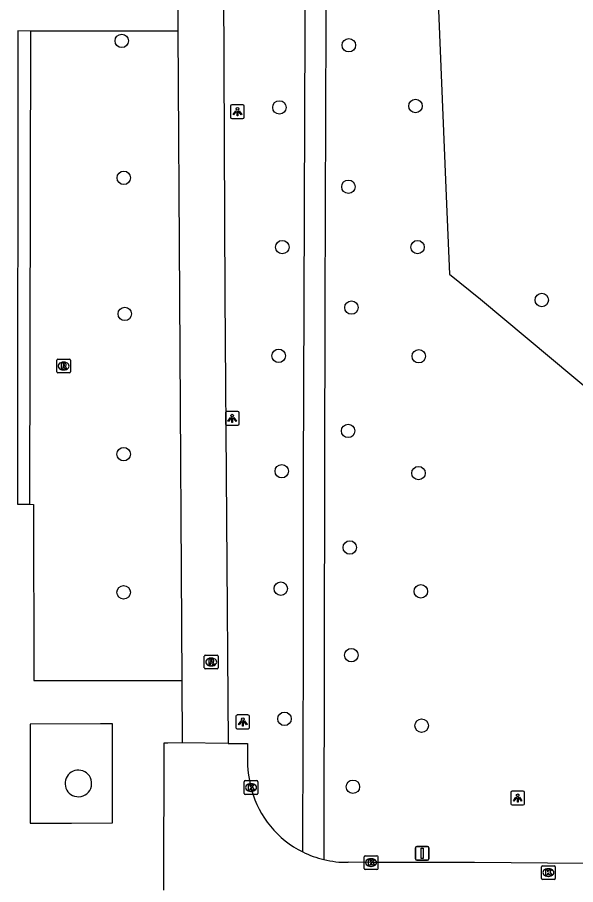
# Model space of a CAD drawing. Extents: x 161477 to 163040, y 383680 to 384868.
# Drawn here: x 162501.5 to 162542.1, y 384345.2 to 384408.3 of the extents above; entities that cross this region are included whole.
import ezdxf

# ---------------------------------------------------------------- set-up
doc = ezdxf.new("R2010")
doc.units = 0
for name, color, linetype in [('IMGEO_Afsluitpaal', 7, 'Continuous'), ('IMGEO_Boom', 7, 'Continuous'), ('IMGEO_Gemengd_bos', 7, 'Continuous'), ('IMGEO_Groenvoorziening', 7, 'Continuous'), ('IMGEO_Hek', 7, 'Continuous'), ('IMGEO_Kolk', 7, 'Continuous'), ('IMGEO_Lichtpunt', 7, 'Continuous'), ('IMGEO_Opslagtank', 7, 'Continuous'), ('IMGEO_Rijbaan_lokaal_open', 7, 'Continuous'), ('IMGEO_Rioolput', 7, 'Continuous'), ('IMGEO_Voetpad_open', 7, 'Continuous')]:
    doc.layers.add(name, color=color, linetype=linetype)

msp = doc.modelspace()

# ---------------------------------------------------------------- linework, layer by layer
at = {"layer": 'IMGEO_Afsluitpaal'}
for p, q in [((162530.461, 384347.086), (162530.461, 384347.886)), ((162530.461, 384347.886), (162530.461, 384347.086)), ((162530.561, 384347.986), (162531.351, 384347.986)), ((162531.351, 384347.986), (162530.561, 384347.986)), ((162531.451, 384347.886), (162531.451, 384347.086)), ((162531.451, 384347.086), (162531.451, 384347.886)), ((162531.351, 384346.986), (162530.561, 384346.986)), ((162530.561, 384346.986), (162531.351, 384346.986))]:
    msp.add_line(p, q, dxfattribs=at)
msp.add_lwpolyline([(162530.881, 384347.861), (162531.031, 384347.861), (162531.031, 384347.111), (162530.881, 384347.111), (162530.881, 384347.861)], dxfattribs=at)
for centre, start, end in [((162530.561, 384347.886), 90, 180), ((162530.561, 384347.886), 90, 180), ((162531.351, 384347.886), 0, 90), ((162531.351, 384347.886), 360, 90), ((162530.561, 384347.086), 180, 270), ((162530.561, 384347.086), 180, 270), ((162531.351, 384347.086), 270, 0), ((162531.351, 384347.086), 270, 0)]:
    msp.add_arc(centre, 0.1, start, end, dxfattribs=at)
at = {"layer": 'IMGEO_Boom'}
for centre in [(162509.1, 384406.58), (162525.62, 384406.26), (162520.57, 384401.74), (162530.47, 384401.84), (162509.25, 384396.62), (162525.59, 384395.97), (162520.78, 384391.58), (162530.62, 384391.58), (162525.81, 384387.18), (162539.66, 384387.73), (162509.32, 384386.72), (162520.52, 384383.67), (162530.71, 384383.64), (162525.57, 384378.21), (162509.24, 384376.52), (162520.74, 384375.28), (162530.69, 384375.14), (162525.69, 384369.73), (162509.24, 384366.47), (162520.67, 384366.74), (162530.86, 384366.54), (162525.8, 384361.9), (162520.94, 384357.27), (162530.92, 384356.77), (162525.92, 384352.33)]:
    msp.add_circle(centre, 0.489, dxfattribs=at)
at = {"layer": 'IMGEO_Gemengd_bos'}
msp.add_lwpolyline([(162521.203, 384430.25), (162518.854, 384428.289), (162518.447, 384424.697), (162518.342, 384423.757), (162518.856, 384418.421), (162533.902, 384421.654), (162532.111, 384409.394), (162532.71, 384395.277), (162532.951, 384389.619), (162535.191, 384387.789), (162547.007, 384377.93), (162554.938, 384372.869), (162565.984, 384359.961), (162576.038, 384348.257), (162620.999, 384348.649)], dxfattribs=at)
at = {"layer": 'IMGEO_Groenvoorziening'}
msp.add_lwpolyline([(162502.417, 384372.872), (162502.479, 384407.295)], dxfattribs=at)
at = {"layer": 'IMGEO_Hek'}
for points in [[(162507.556, 384356.898), (162502.439, 384356.875)], [(162502.439, 384356.875), (162502.44, 384356.305)], [(162508.436, 384356.902), (162507.556, 384356.898)], [(162508.44, 384349.694), (162508.436, 384356.902)], [(162502.44, 384356.305), (162502.443, 384350.261)], [(162502.443, 384350.261), (162502.443, 384349.691)], [(162502.443, 384349.691), (162505.443, 384349.692)], [(162505.443, 384349.692), (162508.44, 384349.694)]]:
    msp.add_lwpolyline(points, dxfattribs=at)
at = {"layer": 'IMGEO_Kolk'}
for p, q in [((162518.007, 384351.846), (162518.007, 384352.698)), ((162518.082, 384352.772), (162518.934, 384352.772)), ((162518.495, 384352.552), (162518.52, 384352.552)), ((162519.008, 384352.698), (162519.008, 384351.846)), ((162518.934, 384351.772), (162518.082, 384351.772)), ((162518.518, 384351.992), (162518.493, 384351.992)), ((162526.817, 384347.314), (162527.669, 384347.314)), ((162526.742, 384346.388), (162526.742, 384347.24)), ((162527.23, 384347.094), (162527.255, 384347.094)), ((162527.743, 384347.24), (162527.743, 384346.388)), ((162527.669, 384346.314), (162526.817, 384346.314)), ((162527.253, 384346.534), (162527.228, 384346.534)), ((162539.642, 384345.66), (162539.642, 384346.512)), ((162539.717, 384346.586), (162540.569, 384346.586)), ((162540.13, 384346.366), (162540.155, 384346.366)), ((162540.643, 384346.512), (162540.643, 384345.66)), ((162540.569, 384345.586), (162539.717, 384345.586)), ((162540.153, 384345.806), (162540.128, 384345.806))]:
    msp.add_line(p, q, dxfattribs=at)
for points in [[(162518.007, 384351.846), (162518.007, 384352.698)], [(162518.082, 384352.772), (162518.934, 384352.772)], [(162518.328, 384352.472), (162518.451, 384352.472), (162518.451, 384352.321), (162518.581, 384352.472), (162518.745, 384352.472), (162518.599, 384352.321), (162518.752, 384352.072), (162518.6, 384352.072), (162518.515, 384352.236), (162518.451, 384352.169), (162518.451, 384352.072), (162518.328, 384352.072), (162518.328, 384352.472)], [(162519.008, 384352.698), (162519.008, 384351.846)], [(162518.934, 384351.772), (162518.082, 384351.772)], [(162526.817, 384347.314), (162527.669, 384347.314)], [(162526.742, 384346.388), (162526.742, 384347.24)], [(162527.063, 384347.014), (162527.186, 384347.014), (162527.186, 384346.863), (162527.316, 384347.014), (162527.48, 384347.014), (162527.334, 384346.863), (162527.487, 384346.614), (162527.335, 384346.614), (162527.25, 384346.778), (162527.186, 384346.711), (162527.186, 384346.614), (162527.063, 384346.614), (162527.063, 384347.014)], [(162527.743, 384347.24), (162527.743, 384346.388)], [(162527.669, 384346.314), (162526.817, 384346.314)], [(162539.642, 384345.66), (162539.642, 384346.512)], [(162539.717, 384346.586), (162540.569, 384346.586)], [(162539.963, 384346.286), (162540.086, 384346.286), (162540.086, 384346.135), (162540.216, 384346.286), (162540.38, 384346.286), (162540.234, 384346.135), (162540.387, 384345.886), (162540.235, 384345.886), (162540.15, 384346.05), (162540.086, 384345.983), (162540.086, 384345.886), (162539.963, 384345.886), (162539.963, 384346.286)], [(162540.643, 384346.512), (162540.643, 384345.66)], [(162540.569, 384345.586), (162539.717, 384345.586)]]:
    msp.add_lwpolyline(points, dxfattribs=at)
for centre, start, end in [((162518.084, 384352.696), 91.55205, 178.44795), ((162518.084, 384352.696), 91.55205, 178.44795), ((162518.932, 384352.696), 1.55205, 88.44795), ((162518.932, 384352.696), 1.55205, 88.44795), ((162518.084, 384351.848), 181.55205, 268.44795), ((162518.084, 384351.848), 181.55205, 268.44795), ((162518.932, 384351.848), 271.55205, 358.44795), ((162518.932, 384351.848), 271.55205, 358.44795), ((162526.819, 384347.238), 91.55205, 178.44795), ((162526.819, 384347.238), 91.55205, 178.44795), ((162527.667, 384347.238), 1.55205, 88.44795), ((162527.667, 384347.238), 1.55205, 88.44795), ((162526.819, 384346.39), 181.55205, 268.44795), ((162526.819, 384346.39), 181.55205, 268.44795), ((162527.667, 384346.39), 271.55205, 358.44795), ((162527.667, 384346.39), 271.55205, 358.44795), ((162539.719, 384346.51), 91.55205, 178.44795), ((162539.719, 384346.51), 91.55205, 178.44795), ((162540.567, 384346.51), 1.55205, 88.44795), ((162540.567, 384346.51), 1.55205, 88.44795), ((162539.719, 384345.662), 181.55205, 268.44795), ((162539.719, 384345.662), 181.55205, 268.44795), ((162540.567, 384345.662), 271.55205, 358.44795), ((162540.567, 384345.662), 271.55205, 358.44795)]:
    msp.add_arc(centre, 0.0765, start, end, dxfattribs=at)
for centre, major_axis, ratio, start_param, end_param in [((162518.494, 384352.272), (-0.387, 0.002), 0.722429, 4.712389, 7.853982), ((162518.519, 384352.272), (-0.39, 0.002), 0.717154, 1.570796, 4.712389), ((162527.229, 384346.814), (-0.387, 0.002), 0.722429, 4.712389, 7.853982), ((162527.254, 384346.814), (-0.39, 0.002), 0.717154, 1.570796, 4.712389), ((162540.129, 384346.086), (-0.387, 0.002), 0.722429, 4.712389, 7.853982), ((162540.154, 384346.086), (-0.39, 0.002), 0.717154, 1.570796, 4.712389)]:
    msp.add_ellipse(centre, major_axis=major_axis, ratio=ratio, start_param=start_param, end_param=end_param, dxfattribs=at)
at = {"layer": 'IMGEO_Lichtpunt'}
for p, q in [((162517.017, 384401.833), (162517.017, 384401.026)), ((162517.017, 384401.833), (162517.017, 384401.026)), ((162517.919, 384401.928), (162517.111, 384401.928)), ((162517.919, 384401.928), (162517.111, 384401.928)), ((162518.013, 384401.026), (162518.013, 384401.833)), ((162518.013, 384401.026), (162518.013, 384401.833)), ((162517.111, 384400.932), (162517.919, 384400.932)), ((162517.111, 384400.932), (162517.919, 384400.932)), ((162516.643, 384379.522), (162516.643, 384378.715)), ((162516.643, 384379.522), (162516.643, 384378.715)), ((162517.545, 384379.617), (162516.737, 384379.617)), ((162517.545, 384379.617), (162516.737, 384379.617)), ((162517.639, 384378.715), (162517.639, 384379.522)), ((162517.639, 384378.715), (162517.639, 384379.522)), ((162516.737, 384378.621), (162517.545, 384378.621)), ((162516.737, 384378.621), (162517.545, 384378.621)), ((162517.407, 384357.453), (162517.407, 384356.646)), ((162517.407, 384357.453), (162517.407, 384356.646)), ((162518.309, 384357.548), (162517.501, 384357.548)), ((162518.309, 384357.548), (162517.501, 384357.548)), ((162518.403, 384356.646), (162518.403, 384357.453)), ((162518.403, 384356.646), (162518.403, 384357.453)), ((162517.501, 384356.552), (162518.309, 384356.552)), ((162517.501, 384356.552), (162518.309, 384356.552)), ((162537.407, 384351.905), (162537.407, 384351.098)), ((162537.407, 384351.905), (162537.407, 384351.098)), ((162538.309, 384352), (162537.501, 384352)), ((162538.309, 384352), (162537.501, 384352)), ((162538.403, 384351.098), (162538.403, 384351.905)), ((162538.403, 384351.098), (162538.403, 384351.905)), ((162537.501, 384351.004), (162538.309, 384351.004)), ((162537.501, 384351.004), (162538.309, 384351.004))]:
    msp.add_line(p, q, dxfattribs=at)
for points in [[(162517.391, 384401.497), (162517.43, 384401.469), (162517.242, 384401.207), (162517.204, 384401.234), (162517.391, 384401.497)], [(162517.603, 384401.469), (162517.641, 384401.496), (162517.828, 384401.234), (162517.789, 384401.206), (162517.603, 384401.469)], [(162517.493, 384401.449), (162517.54, 384401.449), (162517.54, 384401.127), (162517.493, 384401.127), (162517.493, 384401.449)], [(162517.017, 384379.186), (162517.056, 384379.158), (162516.868, 384378.896), (162516.83, 384378.923), (162517.017, 384379.186)], [(162517.119, 384379.138), (162517.166, 384379.138), (162517.166, 384378.816), (162517.119, 384378.816), (162517.119, 384379.138)], [(162517.229, 384379.158), (162517.267, 384379.185), (162517.454, 384378.923), (162517.415, 384378.895), (162517.229, 384379.158)], [(162517.781, 384357.117), (162517.82, 384357.089), (162517.632, 384356.827), (162517.594, 384356.854), (162517.781, 384357.117)], [(162517.883, 384357.069), (162517.93, 384357.069), (162517.93, 384356.747), (162517.883, 384356.747), (162517.883, 384357.069)], [(162517.993, 384357.089), (162518.031, 384357.116), (162518.218, 384356.854), (162518.179, 384356.826), (162517.993, 384357.089)], [(162537.781, 384351.569), (162537.82, 384351.541), (162537.632, 384351.279), (162537.594, 384351.306), (162537.781, 384351.569)], [(162537.883, 384351.521), (162537.93, 384351.521), (162537.93, 384351.199), (162537.883, 384351.199), (162537.883, 384351.521)], [(162537.993, 384351.541), (162538.031, 384351.568), (162538.218, 384351.306), (162538.179, 384351.278), (162537.993, 384351.541)]]:
    msp.add_lwpolyline(points, dxfattribs=at)
for centre in [(162517.516, 384401.631), (162517.142, 384379.32), (162517.906, 384357.251), (162537.906, 384351.703)]:
    msp.add_circle(centre, 0.0994, dxfattribs=at)
for centre, start, end in [((162517.111, 384401.833), 90, 180), ((162517.111, 384401.833), 90, 180), ((162517.919, 384401.833), 0, 90), ((162517.919, 384401.833), 0, 90), ((162517.111, 384401.026), 180, 270), ((162517.111, 384401.026), 180, 270), ((162517.919, 384401.026), 270, 0), ((162517.919, 384401.026), 270, 360), ((162516.737, 384379.522), 90, 180), ((162516.737, 384379.522), 90, 180), ((162517.545, 384379.522), 0, 90), ((162517.545, 384379.522), 0, 90), ((162516.737, 384378.715), 180, 270), ((162516.737, 384378.715), 180, 270), ((162517.545, 384378.715), 270, 0), ((162517.545, 384378.715), 270, 360), ((162517.501, 384357.453), 90, 180), ((162517.501, 384357.453), 90, 180), ((162518.309, 384357.453), 0, 90), ((162518.309, 384357.453), 0, 90), ((162517.501, 384356.646), 180, 270), ((162517.501, 384356.646), 180, 270), ((162518.309, 384356.646), 270, 0), ((162518.309, 384356.646), 270, 360), ((162537.501, 384351.905), 90, 180), ((162537.501, 384351.905), 90, 180), ((162538.309, 384351.905), 0, 90), ((162538.309, 384351.905), 0, 90), ((162537.501, 384351.098), 180, 270), ((162537.501, 384351.098), 180, 270), ((162538.309, 384351.098), 270, 0), ((162538.309, 384351.098), 270, 360)]:
    msp.add_arc(centre, 0.0946, start, end, dxfattribs=at)
at = {"layer": 'IMGEO_Opslagtank'}
for centre, radius, start, end in [((162505.944, 384352.57), 0.967, 43.90209, 253.25621), ((162505.946, 384352.568), 0.966, 253.12233, 44.03596)]:
    msp.add_arc(centre, radius, start, end, dxfattribs=at)
at = {"layer": 'IMGEO_Rijbaan_lokaal_open'}
for points in [[(162513.52, 384355.517), (162512.455, 384355.51), (162512.152, 384355.497), (162512.135, 384344.799)], [(162516.841, 384355.476), (162513.52, 384355.517)], [(162516.841, 384355.476), (162518.253, 384355.481), (162518.25, 384354.372)], [(162518.508, 384352.273), (162518.548, 384352.113)], [(162620.47, 384346.289), (162619.701, 384346.293), (162598.201, 384346.404), (162578.718, 384346.526), (162562.231, 384346.62), (162542.73, 384346.746), (162534.769, 384346.811), (162527.243, 384346.815), (162525.579, 384346.835)]]:
    msp.add_lwpolyline(points, dxfattribs=at)
for centre, radius, start, end in [((162525.893, 384354.246), 7.644, 179.0558, 194.959), ((162525.392, 384353.955), 7.088, 195.06769, 243.85679), ((162525.116, 384353.056), 6.16, 242.47884, 257.66917), ((162525.448, 384353.584), 6.751, 255.86914, 271.11124)]:
    msp.add_arc(centre, radius, start, end, dxfattribs=at)
at = {"layer": 'IMGEO_Rioolput'}
for p, q in [((162504.369, 384382.504), (162504.369, 384383.356)), ((162504.444, 384383.43), (162505.296, 384383.43)), ((162504.857, 384383.21), (162504.882, 384383.21)), ((162505.37, 384383.356), (162505.37, 384382.504)), ((162504.88, 384382.65), (162504.855, 384382.65)), ((162505.296, 384382.43), (162504.444, 384382.43)), ((162515.109, 384360.974), (162515.109, 384361.826)), ((162515.184, 384361.9), (162516.036, 384361.9)), ((162516.11, 384361.826), (162516.11, 384360.974)), ((162515.597, 384361.68), (162515.622, 384361.68)), ((162516.036, 384360.9), (162515.184, 384360.9)), ((162515.62, 384361.12), (162515.595, 384361.12))]:
    msp.add_line(p, q, dxfattribs=at)
for points in [[(162504.369, 384382.504), (162504.369, 384383.356)], [(162504.444, 384383.43), (162505.296, 384383.43)], [(162505.37, 384383.356), (162505.37, 384382.504)], [(162504.958, 384383.128), (162504.706, 384383.13), (162504.706, 384382.73)], [(162504.706, 384382.73), (162504.83, 384382.73), (162504.83, 384382.892), (162504.841, 384382.892)], [(162504.884, 384383.049), (162504.83, 384383.049), (162504.83, 384382.968)], [(162504.83, 384382.968), (162504.882, 384382.968)], [(162504.888, 384382.863), (162504.959, 384382.73), (162505.099, 384382.73), (162505.034, 384382.856)], [(162505.296, 384382.43), (162504.444, 384382.43)], [(162515.109, 384360.974), (162515.109, 384361.826)], [(162515.184, 384361.9), (162516.036, 384361.9)], [(162516.11, 384361.826), (162516.11, 384360.974)], [(162515.698, 384361.598), (162515.446, 384361.6), (162515.446, 384361.2)], [(162515.446, 384361.2), (162515.57, 384361.2), (162515.57, 384361.362), (162515.581, 384361.362)], [(162515.624, 384361.519), (162515.57, 384361.519), (162515.57, 384361.438)], [(162515.57, 384361.438), (162515.622, 384361.438)], [(162515.628, 384361.333), (162515.699, 384361.2), (162515.839, 384361.2), (162515.774, 384361.326)], [(162516.036, 384360.9), (162515.184, 384360.9)]]:
    msp.add_lwpolyline(points, dxfattribs=at)
for centre, radius, start, end in [((162504.446, 384383.354), 0.0765, 91.55205, 178.44795), ((162504.446, 384383.354), 0.0765, 91.55205, 178.44795), ((162505.294, 384383.354), 0.0765, 1.55205, 88.44795), ((162505.294, 384383.354), 0.0765, 1.55205, 88.44795), ((162504.84, 384382.839), 0.0533, 26.02933, 88.69889), ((162504.866, 384383.157), 0.19, 274.7715, 282.96867), ((162504.89, 384382.953), 0.0964, 77.00612, 93.18647), ((162504.904, 384383.01), 0.0378, 276.66336, 79.67722), ((162504.957, 384383.018), 0.109, 350.36119, 89.41601), ((162504.955, 384383.018), 0.112, 277.58423, 350.98172), ((162504.939, 384382.803), 0.108, 29.51342, 73.79051), ((162504.446, 384382.506), 0.0765, 181.55205, 268.44795), ((162504.446, 384382.506), 0.0765, 181.55205, 268.44795), ((162505.294, 384382.506), 0.0765, 271.55205, 358.44795), ((162505.294, 384382.506), 0.0765, 271.55205, 358.44795), ((162515.186, 384361.824), 0.0765, 91.55205, 178.44795), ((162515.186, 384361.824), 0.0765, 91.55205, 178.44795), ((162516.034, 384361.824), 0.0765, 1.55205, 88.44795), ((162516.034, 384361.824), 0.0765, 1.55205, 88.44795), ((162515.58, 384361.309), 0.0533, 26.02933, 88.69889), ((162515.606, 384361.627), 0.19, 274.7715, 282.96867), ((162515.63, 384361.423), 0.0964, 77.00612, 93.18647), ((162515.644, 384361.48), 0.0378, 276.66336, 79.67722), ((162515.697, 384361.488), 0.109, 350.36119, 89.41601), ((162515.695, 384361.488), 0.112, 277.58423, 350.98172), ((162515.679, 384361.273), 0.108, 29.51342, 73.79051), ((162515.186, 384360.976), 0.0765, 181.55205, 268.44795), ((162515.186, 384360.976), 0.0765, 181.55205, 268.44795), ((162516.034, 384360.976), 0.0765, 271.55205, 358.44795), ((162516.034, 384360.976), 0.0765, 271.55205, 358.44795)]:
    msp.add_arc(centre, radius, start, end, dxfattribs=at)
for centre, major_axis, ratio, start_param, end_param in [((162504.856, 384382.93), (-0.387, 0.002), 0.722429, 4.712389, 7.853982), ((162504.881, 384382.93), (-0.39, 0.002), 0.717154, 1.570796, 4.712389), ((162515.596, 384361.4), (-0.387, 0.002), 0.722429, 4.712389, 7.853982), ((162515.621, 384361.4), (-0.39, 0.002), 0.717154, 1.570796, 4.712389)]:
    msp.add_ellipse(centre, major_axis=major_axis, ratio=ratio, start_param=start_param, end_param=end_param, dxfattribs=at)
at = {"layer": 'IMGEO_Voetpad_open'}
for points in [[(162516.468, 384417.646), (162516.723, 384417.544), (162523.973, 384414.656), (162523.933, 384401.254), (162523.882, 384387.379), (162523.858, 384375.237), (162523.834, 384361.868), (162523.804, 384348.514), (162523.8, 384347.038)], [(162516.476, 384416.043), (162516.611, 384388.061), (162516.841, 384355.476)], [(162522.269, 384347.593), (162522.271, 384348.408), (162522.314, 384361.997), (162522.333, 384375.107), (162522.374, 384387.502), (162522.42, 384401.125), (162522.467, 384413.612), (162516.809, 384415.907), (162516.476, 384416.043)], [(162513.211, 384407.29), (162513.193, 384410.542)], [(162502.479, 384407.295), (162501.532, 384407.304), (162501.506, 384372.89), (162502.417, 384372.872)], [(162513.211, 384407.29), (162512.556, 384407.291), (162502.479, 384407.295)], [(162513.492, 384360.059), (162513.321, 384387.941), (162513.211, 384407.29)], [(162502.417, 384372.872), (162502.689, 384372.868), (162502.698, 384360.047), (162512.344, 384360.058), (162513.492, 384360.059)], [(162513.52, 384355.517), (162513.492, 384360.059)]]:
    msp.add_lwpolyline(points, dxfattribs=at)

doc.saveas('drawing.dxf')
